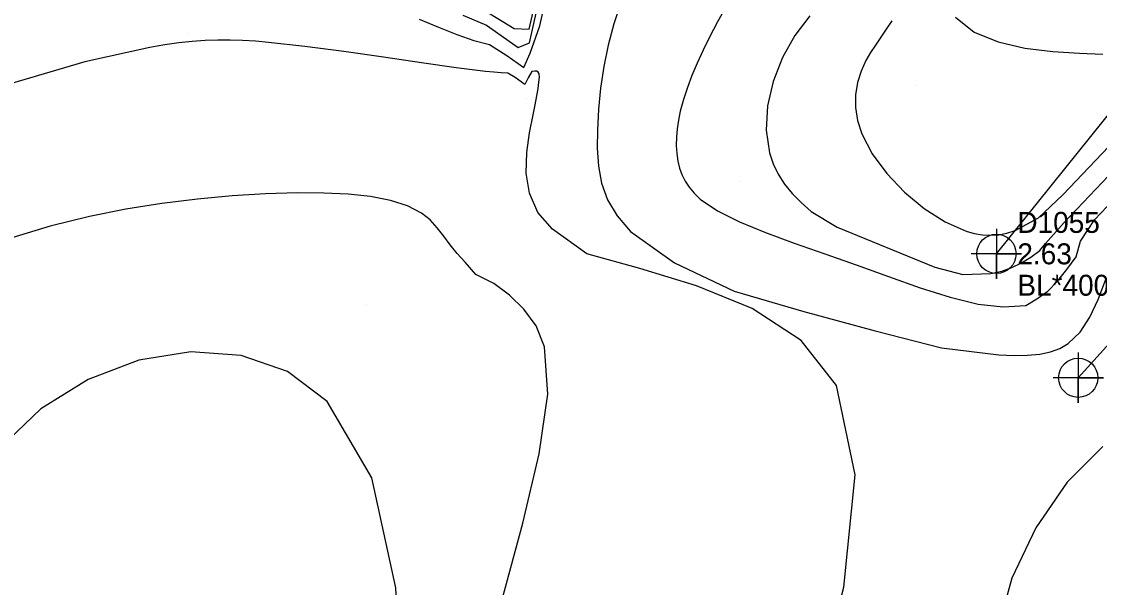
# Model space of a CAD drawing. Extents: x 2356077 to 2359823, y 225951 to 227822.
# Drawn here: x 2357165.4 to 2357294.1, y 226556.7 to 226624.3 of the extents above; entities that cross this region are included whole.
import ezdxf

# ---------------------------------------------------------------- set-up
doc = ezdxf.new("R2010")
doc.units = 0
for name, color, linetype in [('DTM Contours Major', 7, 'Continuous'), ('DTM Contours Minor', 7, 'Continuous'), ('Exist DTM Breakline', 7, 'Continuous'), ('Exist DTM Breakline Cogo Comment', 7, 'Continuous'), ('Exist DTM Breakline Cogo Elevation', 7, 'Continuous'), ('Exist DTM Breakline Cogo Number', 7, 'Continuous'), ('Exist DTM Breakline Cogo Point CELL', 7, 'Continuous'), ('PH Exist DTM Point', 7, 'Continuous')]:
    doc.layers.add(name, color=color, linetype=linetype)

msp = doc.modelspace()

# ---------------------------------------------------------------- linework, layer by layer
at = {"layer": 'DTM Contours Major'}
for points in [[(2357218.11, 226625.02), (2357220.91, 226623.83), (2357224.72, 226621.18), (2357226.04, 226621.74), (2357226.92, 226625.61)], [(2357249.56, 226626.08), (2357248.5, 226624.24), (2357247.54, 226622.39), (2357246.79, 226620.84), (2357246.09, 226619.32), (2357245.46, 226617.83), (2357244.91, 226616.38), (2357244.44, 226614.97), (2357244.07, 226613.59), (2357243.84, 226612.52), (2357243.68, 226611.48), (2357243.6, 226610.46), (2357243.58, 226609.48), (2357243.65, 226608.52), (2357243.79, 226607.59), (2357243.98, 226606.78), (2357244.26, 226606), (2357244.63, 226605.23), (2357245.11, 226604.5), (2357245.71, 226603.78), (2357246.45, 226603.09), (2357248.51, 226601.69), (2357251.15, 226600.37), (2357254.24, 226599.09), (2357257.67, 226597.84), (2357261.32, 226596.56), (2357265.08, 226595.25), (2357268.94, 226593.84), (2357272.71, 226592.5), (2357276.29, 226591.36), (2357279.62, 226590.56), (2357282.61, 226590.24), (2357285.32, 226590.39), (2357286.65, 226591.17), (2357287.95, 226592.09), (2357289.13, 226593.27), (2357290.23, 226594.66), (2357291.33, 226596.21), (2357291.86, 226598.05), (2357293.55, 226600.62), (2357295.81, 226602.98)]]:
    msp.add_lwpolyline(points, dxfattribs=at)
at = {"layer": 'DTM Contours Minor'}
for points in [[(2357212.87, 226624.55), (2357215.21, 226623.62), (2357217.4, 226622.73), (2357219.43, 226622), (2357221.3, 226621.52), (2357223.34, 226620.21), (2357225.39, 226618.78), (2357226.15, 226620.48), (2357227.28, 226623.75), (2357228.42, 226628.75)], [(2357219.03, 226626.64), (2357224.24, 226623.45), (2357226.01, 226623.37), (2357226.8, 226626.82)], [(2357236.97, 226626.5), (2357236.12, 226624.01), (2357235.45, 226621.47), (2357234.93, 226618.9), (2357234.55, 226616.34), (2357234.3, 226613.8), (2357234.16, 226611.32), (2357234.14, 226609.14), (2357234.28, 226607.03), (2357234.67, 226604.98), (2357235.38, 226602.99), (2357236.51, 226601.07), (2357238.14, 226599.21), (2357243.39, 226595.46), (2357250.5, 226592.11), (2357258.83, 226589.68), (2357267.35, 226587.35), (2357275.28, 226585.34), (2357282.11, 226584.51), (2357283.93, 226584.43), (2357285.55, 226584.45), (2357287, 226584.58), (2357288.27, 226584.85), (2357289.4, 226585.27), (2357290.39, 226585.84), (2357291.82, 226587.21), (2357292.98, 226589), (2357293.96, 226591.1), (2357294.85, 226593.41)], [(2357259.55, 226624.95), (2357257.74, 226622.62), (2357256.26, 226619.97), (2357255.16, 226617.13), (2357254.49, 226614.2), (2357254.33, 226611.32), (2357254.72, 226608.6), (2357255.16, 226607.29), (2357255.76, 226606.05), (2357256.52, 226604.87), (2357257.43, 226603.74), (2357258.49, 226602.66), (2357259.7, 226601.6), (2357262.8, 226599.73), (2357274.46, 226594.97), (2357277.79, 226594.07), (2357281.17, 226594.19), (2357282.46, 226594.48), (2357283.67, 226594.9), (2357284.82, 226595.46), (2357285.92, 226596.14), (2357287.01, 226596.93), (2357287.67, 226597.77), (2357289.89, 226600.28), (2357295.21, 226605.84)], [(2357269.34, 226624.37), (2357268.67, 226623.35), (2357267.36, 226621.47), (2357266.77, 226620.57), (2357266.24, 226619.64), (2357265.66, 226618.35), (2357265.24, 226616.98), (2357265.01, 226615.54), (2357265, 226614.03), (2357265.24, 226612.47), (2357265.75, 226610.86), (2357266.98, 226608.48), (2357268.72, 226606.12), (2357270.83, 226603.91), (2357273.2, 226601.95), (2357275.69, 226600.36), (2357278.2, 226599.27), (2357279.18, 226598.99), (2357280.16, 226598.83), (2357281.12, 226598.77), (2357282.09, 226598.83), (2357283.06, 226599.01), (2357284.05, 226599.32), (2357286.83, 226600.84), (2357289.74, 226603.6), (2357295.26, 226609.37)], [(2357276.94, 226624.78), (2357279.17, 226623.02), (2357282.02, 226621.83), (2357285.23, 226621.11), (2357288.56, 226620.71), (2357291.74, 226620.5), (2357294.52, 226620.37)], [(2357259.7, 226541.84), (2357263.59, 226556.75), (2357264.97, 226570.18), (2357262.72, 226580.85), (2357258.5, 226586.21), (2357252.67, 226590.01), (2357246, 226592.74), (2357239.24, 226594.81), (2357232.92, 226596.54), (2357228.82, 226599.48), (2357227.05, 226601.5), (2357226.06, 226603.77), (2357225.67, 226606.19), (2357225.73, 226608.64), (2357226.05, 226610.99), (2357226.48, 226613.15), (2357226.72, 226614.33), (2357226.93, 226615.39), (2357227.09, 226616.29), (2357227.19, 226617.04), (2357227.24, 226617.63), (2357227.21, 226618.03), (2357227.11, 226618.24), (2357226.94, 226618.33), (2357226.69, 226618.34), (2357226.35, 226618.29), (2357225.88, 226617.57), (2357225.52, 226616.75), (2357224.33, 226617.58), (2357223.47, 226618.12), (2357222.67, 226618.16), (2357221.79, 226618.23), (2357220.8, 226618.32), (2357217.3, 226618.75), (2357213.16, 226619.33), (2357208.61, 226620.01), (2357203.89, 226620.69), (2357199.24, 226621.31), (2357194.9, 226621.79), (2357193.32, 226621.92), (2357191.8, 226622.01), (2357190.31, 226622.06), (2357188.83, 226622.06), (2357187.32, 226622), (2357185.76, 226621.89), (2357184.98, 226621.81), (2357184.18, 226621.72), (2357183.35, 226621.61), (2357182.5, 226621.48), (2357181.61, 226621.34), (2357180.7, 226621.18), (2357172.95, 226619.45), (2357163.94, 226616.8)], [(2357222.8, 226555.3), (2357225.25, 226564.41), (2357227.22, 226572.69), (2357228.24, 226579.81), (2357227.86, 226585.46), (2357226.86, 226587.95), (2357225.4, 226589.96), (2357223.66, 226591.61), (2357221.8, 226593.01), (2357219.67, 226594.08), (2357218.39, 226595.57), (2357217.42, 226596.58), (2357216.59, 226597.62), (2357215.82, 226598.66), (2357215.05, 226599.66), (2357214.19, 226600.59), (2357213.17, 226601.41), (2357211.49, 226602.28), (2357209.44, 226602.93), (2357207.06, 226603.38), (2357204.39, 226603.66), (2357201.48, 226603.8), (2357198.37, 226603.82), (2357194.54, 226603.71), (2357190.54, 226603.47), (2357186.4, 226603.09), (2357182.15, 226602.56), (2357177.84, 226601.86), (2357173.5, 226600.99), (2357168.81, 226599.85), (2357164.24, 226598.47)], [(2357208.27, 226483.89), (2357209.95, 226504), (2357211.15, 226523.39), (2357210.84, 226540.31), (2357210.09, 226556.68), (2357207.25, 226569.8), (2357201.88, 226578.92), (2357197.16, 226582.49), (2357191.64, 226584.42), (2357185.62, 226584.84), (2357179.42, 226583.85), (2357173.34, 226581.55), (2357167.7, 226578.05), (2357161.96, 226572.62), (2357157.06, 226565.95), (2357152.83, 226558.3), (2357149.11, 226549.9), (2357145.73, 226541.01), (2357142.51, 226531.87)], [(2357294.54, 226573.57), (2357290.28, 226569.3), (2357286.52, 226563.84), (2357283.64, 226557.84), (2357282.03, 226551.92)]]:
    msp.add_lwpolyline(points, dxfattribs=at)
at = {"layer": 'Exist DTM Breakline'}
for points in [[(2357281.82, 226596.55), (2357301.26, 226620.71), (2357322.99, 226644.43), (2357334.58, 226670.67), (2357330.12, 226701.28)], [(2357291.59, 226581.76), (2357314.88, 226607.47), (2357338.68, 226636.37), (2357349.9, 226670.66), (2357351.86, 226686.88)]]:
    msp.add_lwpolyline(points, dxfattribs=at)
at = {"layer": 'Exist DTM Breakline Cogo Point CELL'}
for points in [[(2357281.82, 226599.55), (2357281.82, 226593.55), (2357281.82, 226596.55), (2357284.82, 226596.55), (2357278.82, 226596.55)], [(2357291.59, 226584.76), (2357291.59, 226578.76), (2357291.59, 226581.76), (2357294.59, 226581.76), (2357288.59, 226581.76)]]:
    msp.add_lwpolyline(points, dxfattribs=at)
for centre in [(2357281.82, 226596.55), (2357291.59, 226581.76)]:
    msp.add_circle(centre, 2.34, dxfattribs=at)
at = {"layer": 'PH Exist DTM Point'}
for p, q in [((2357185.25, 226622.82), (2357185.25, 226622.82)), ((2357272.12, 226616.62), (2357272.12, 226616.62)), ((2357225.65, 226615.13), (2357225.65, 226615.13)), ((2357251.11, 226605.2), (2357251.11, 226605.2)), ((2357206.65, 226590.5), (2357206.65, 226590.5))]:
    msp.add_line(p, q, dxfattribs=at)

# ---------------------------------------------------------------- texts
at = {"layer": 'Exist DTM Breakline Cogo Comment'}
msp.add_text('BL*40051', height=2.5, dxfattribs=at).set_placement((2357284.32, 226591.55))
at = {"layer": 'Exist DTM Breakline Cogo Elevation'}
msp.add_text('2.63', height=2.5, dxfattribs=at).set_placement((2357284.32, 226595.3))
at = {"layer": 'Exist DTM Breakline Cogo Number'}
msp.add_text('D1055', height=2.5, dxfattribs=at).set_placement((2357284.32, 226599.05))

doc.saveas('drawing.dxf')
